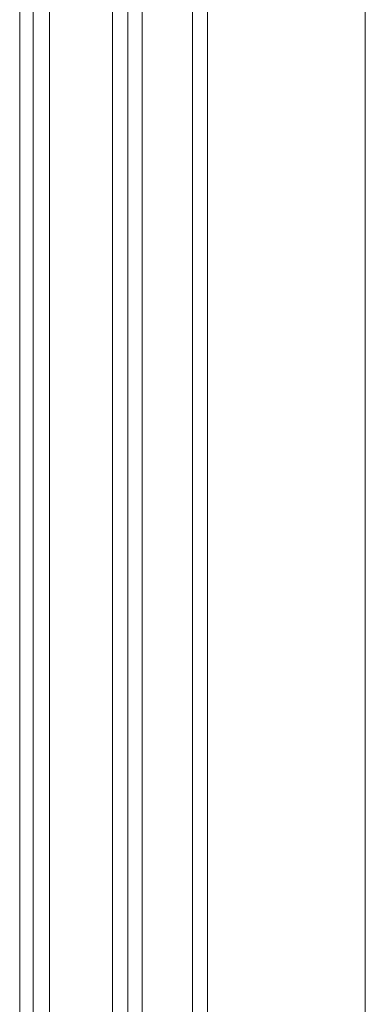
# Model space of a CAD drawing. Header units: inches. Extents: x 424 to 2043, y -237 to 445.
# Tile 934 of 965: x 1002.717 to 1002.84, y 218.85 to 219.2. Entities that reach past the tile are written whole.
import ezdxf

# ---------------------------------------------------------------- set-up
doc = ezdxf.new("R2010")
doc.units = ezdxf.units.IN
doc.header["$MEASUREMENT"] = 0
doc.layers.add('A-DOOR', color=31, linetype='Continuous', lineweight=9)

# ---------------------------------------------------------------- blocks, each defined once
blk = doc.blocks.new('5-panel_Bi-fold_external_door_10806 - Type 1-V59-Section 2')
at = {"layer": 'A-DOOR'}
for p, q in [((48.70947, 1.6), (48.70947, 4.348)), ((48.71488, 1.6), (48.71488, 4.348)), ((48.77092, 1.6), (48.77092, 4.348)), ((48.6481, 2.751), (48.6481, 1.79096)), ((48.65283, 1.79096), (48.65283, 2.751)), ((48.65873, 2.751), (48.65873, 1.79096)), ((48.6811, 1.79096), (48.6811, 2.751)), ((48.68651, 2.751), (48.68651, 1.79096)), ((48.69167, 1.79096), (48.69167, 2.751))]:
    blk.add_line(p, q, dxfattribs=at)

msp = doc.modelspace()

# ---------------------------------------------------------------- block references
at = {"layer": 'A-DOOR'}
msp.add_blockref('5-panel_Bi-fold_external_door_10806 - Type 1-V59-Section 2', (954.06903, 216.55008), dxfattribs=at)

doc.saveas('drawing.dxf')
